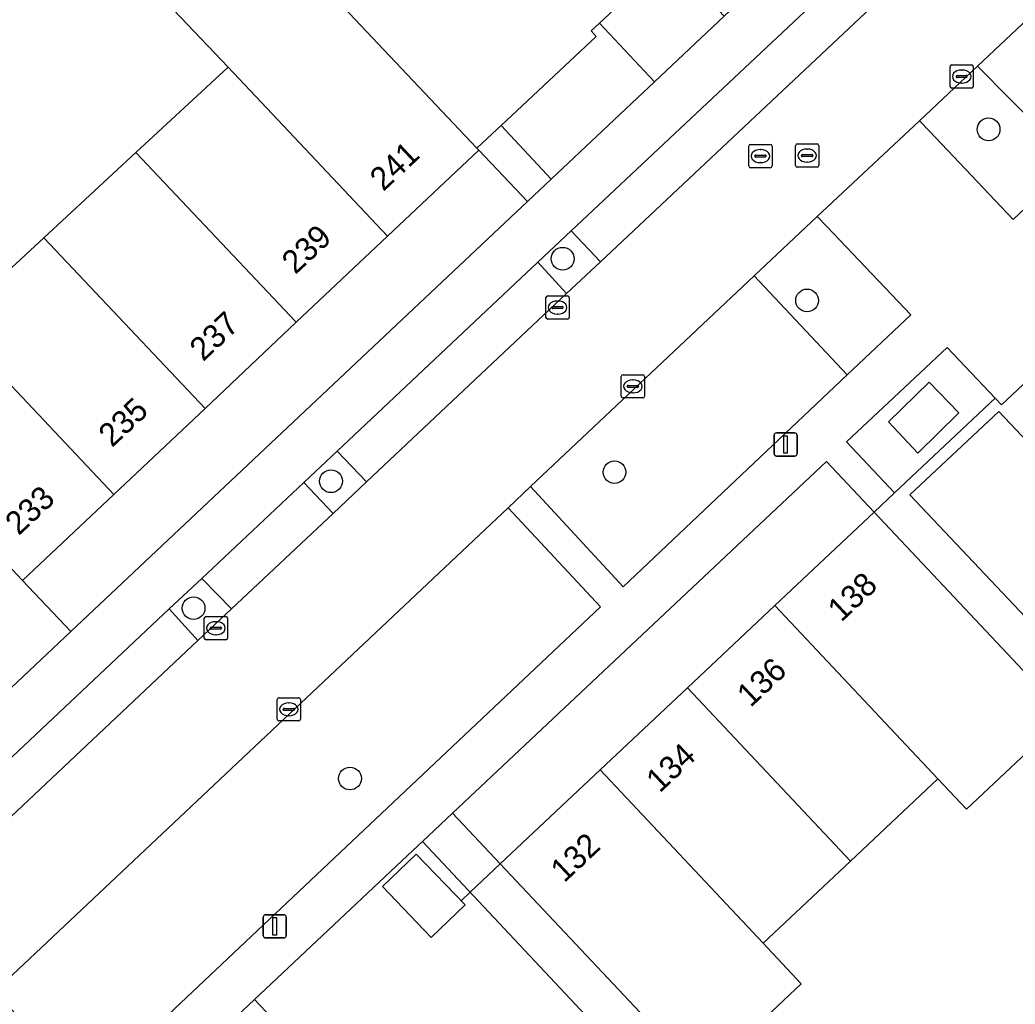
# Model space of a CAD drawing. Extents: x 162542 to 163147, y 380779 to 381521.
# Drawn here: x 162757.53 to 162800.39, y 381319.49 to 381361.88 of the extents above; entities that cross this region are included whole.
import ezdxf

# ---------------------------------------------------------------- set-up
doc = ezdxf.new("R2010")
doc.units = 0
for name, color, linetype in [('IMGEO_Boom', 7, 'Continuous'), ('IMGEO_Erf', 7, 'Continuous'), ('IMGEO_Groenvoorziening', 7, 'Continuous'), ('IMGEO_Hek', 7, 'Continuous'), ('IMGEO_Kolk', 7, 'Continuous'), ('IMGEO_Lage_trafo', 7, 'Continuous'), ('IMGEO_Lichtmast', 7, 'Continuous'), ('IMGEO_Muur', 7, 'Continuous'), ('IMGEO_Pand', 7, 'Continuous'), ('IMGEO_Pand_nummerreeks', 7, 'Continuous'), ('IMGEO_Parkeervlak_open', 7, 'Continuous'), ('IMGEO_Rijbaan_lokaal_open', 7, 'Continuous'), ('IMGEO_Rioolput', 7, 'Continuous'), ('IMGEO_Voetpad_open', 7, 'Continuous')]:
    doc.layers.add(name, color=color, linetype=linetype)

msp = doc.modelspace()

# ---------------------------------------------------------------- linework, layer by layer
at = {"layer": 'IMGEO_Boom'}
for centre in [(162799.251, 381357.17), (162780.907, 381351.597), (162791.432, 381349.801), (162783.139, 381342.404), (162770.929, 381342.012), (162765.012, 381336.545), (162771.747, 381329.206)]:
    msp.add_circle(centre, 0.489, dxfattribs=at)
at = {"layer": 'IMGEO_Erf'}
for points in [[(162770.456, 381363.508), (162777.216, 381356.357), (162778.091, 381357.178), (162778.255, 381357.331), (162782.35, 381361.173), (162782.131, 381361.407), (162782.487, 381361.741), (162785.049, 381364.143)], [(162754.601, 381348.833), (162758.566, 381352.503), (162762.531, 381356.173), (162766.496, 381359.843), (162764.153, 381362.325)], [(162792.218, 381308.019), (162774.873, 381326.494), (162774.455, 381326.101), (162767.631, 381319.682), (162771.514, 381315.585)]]:
    msp.add_lwpolyline(points, dxfattribs=at)
for points in [[(162779.387, 381354.06), (162777.291, 381356.277), (162773.362, 381352.569), (162769.433, 381348.86), (162765.505, 381345.152), (162761.576, 381341.443), (162757.647, 381337.735), (162759.718, 381335.543)], [(162790.043, 381336.656), (162794.318, 381340.678), (162792.267, 381342.856), (162776.165, 381327.71), (162778.218, 381325.529), (162782.52, 381329.577), (162786.281, 381333.116)], [(162808.597, 381325.51), (162802.574, 381331.908), (162798.299, 381327.884), (162797.066, 381329.194), (162793.305, 381325.654), (162789.543, 381322.113), (162791.185, 381320.368), (162786.886, 381316.321), (162786.788, 381316.425), (162786.475, 381316.131), (162792.235, 381310.014)], [(162773.146, 381324.551), (162774.6, 381325.951), (162776.704, 381323.764), (162775.245, 381322.36)]]:
    msp.add_lwpolyline(points, close=True, dxfattribs=at)
at = {"layer": 'IMGEO_Groenvoorziening'}
for points in [[(162819.386, 381371.27), (162815.416, 381375.559), (162798.77, 381359.886), (162802.891, 381355.725)], [(162784.859, 381359.212), (162782.487, 381361.741), (162782.131, 381361.407), (162782.35, 381361.173), (162778.255, 381357.331), (162780.415, 381355.028)], [(162798.77, 381359.886), (162796.271, 381357.534), (162796.7, 381357.097), (162800.306, 381353.289), (162802.891, 381355.725)], [(162792.281, 381352.98), (162791.871, 381353.412), (162789.16, 381350.859), (162793.157, 381346.59), (162795.899, 381349.187)], [(162781.279, 381352.797), (162779.842, 381351.446), (162781.079, 381350.096), (162782.534, 381351.464)], [(162793.157, 381346.59), (162789.16, 381350.859), (162779.523, 381341.782), (162783.519, 381337.462)], [(162799.53, 381345.593), (162797.47, 381347.778), (162796.306, 381346.684), (162793.134, 381343.703), (162795.204, 381341.513)], [(162794.94, 381344.575), (162796.691, 381346.284), (162797.969, 381344.955), (162796.201, 381343.222)], [(162772.455, 381341.982), (162771.193, 381343.312), (162769.757, 381341.962), (162771.017, 381340.629)], [(162782.533, 381336.598), (162778.553, 381340.869), (162756.449, 381320.051), (162760.377, 381315.688)], [(162766.646, 381336.517), (162765.361, 381337.827), (162763.959, 381336.509), (162765.201, 381335.157)]]:
    msp.add_lwpolyline(points, close=True, dxfattribs=at)
at = {"layer": 'IMGEO_Hek'}
msp.add_lwpolyline([(162778.218, 381325.529), (162776.923, 381324.311), (162776.532, 381323.943)], dxfattribs=at)
at = {"layer": 'IMGEO_Kolk'}
for p, q in [((162797.592, 381359.02), (162797.592, 381359.872)), ((162797.667, 381359.946), (162798.519, 381359.946)), ((162798.593, 381359.872), (162798.593, 381359.02)), ((162797.851, 381359.44), (162797.851, 381359.452)), ((162798.289, 381359.403), (162797.891, 381359.403)), ((162797.894, 381359.489), (162798.292, 381359.489)), ((162798.08, 381359.726), (162798.105, 381359.726)), ((162798.335, 381359.452), (162798.335, 381359.44)), ((162798.519, 381358.946), (162797.667, 381358.946)), ((162798.103, 381359.166), (162798.078, 381359.166)), ((162780.188, 381349.069), (162780.188, 381349.921)), ((162780.263, 381349.995), (162781.115, 381349.995)), ((162781.189, 381349.921), (162781.189, 381349.069)), ((162780.447, 381349.489), (162780.447, 381349.501)), ((162780.49, 381349.538), (162780.888, 381349.538)), ((162780.676, 381349.775), (162780.701, 381349.775)), ((162780.931, 381349.501), (162780.931, 381349.489)), ((162780.885, 381349.452), (162780.487, 381349.452)), ((162780.699, 381349.215), (162780.674, 381349.215)), ((162781.115, 381348.995), (162780.263, 381348.995)), ((162783.432, 381345.673), (162783.432, 381346.525)), ((162783.507, 381346.599), (162784.359, 381346.599)), ((162784.433, 381346.525), (162784.433, 381345.673)), ((162783.691, 381346.093), (162783.691, 381346.105)), ((162784.129, 381346.056), (162783.731, 381346.056)), ((162783.734, 381346.142), (162784.132, 381346.142)), ((162783.92, 381346.379), (162783.945, 381346.379)), ((162784.175, 381346.105), (162784.175, 381346.093)), ((162783.943, 381345.819), (162783.918, 381345.819)), ((162784.359, 381345.599), (162783.507, 381345.599)), ((162765.473, 381335.256), (162765.473, 381336.108)), ((162765.548, 381336.182), (162766.4, 381336.182)), ((162765.961, 381335.962), (162765.986, 381335.962)), ((162766.474, 381336.108), (162766.474, 381335.256)), ((162765.732, 381335.676), (162765.732, 381335.688)), ((162766.17, 381335.639), (162765.772, 381335.639)), ((162765.775, 381335.725), (162766.173, 381335.725)), ((162765.984, 381335.402), (162765.959, 381335.402)), ((162766.216, 381335.688), (162766.216, 381335.676)), ((162766.4, 381335.182), (162765.548, 381335.182)), ((162768.614, 381331.761), (162768.614, 381332.613)), ((162768.689, 381332.687), (162769.541, 381332.687)), ((162769.102, 381332.467), (162769.127, 381332.467)), ((162769.615, 381332.613), (162769.615, 381331.761)), ((162768.873, 381332.181), (162768.873, 381332.193)), ((162769.311, 381332.144), (162768.913, 381332.144)), ((162768.916, 381332.23), (162769.314, 381332.23)), ((162769.357, 381332.193), (162769.357, 381332.181)), ((162769.541, 381331.687), (162768.689, 381331.687)), ((162769.125, 381331.907), (162769.1, 381331.907))]:
    msp.add_line(p, q, dxfattribs=at)
for points in [[(162797.592, 381359.02), (162797.592, 381359.872)], [(162797.667, 381359.946), (162798.519, 381359.946)], [(162798.593, 381359.872), (162798.593, 381359.02)], [(162798.519, 381358.946), (162797.667, 381358.946)], [(162780.188, 381349.069), (162780.188, 381349.921)], [(162780.263, 381349.995), (162781.115, 381349.995)], [(162781.189, 381349.921), (162781.189, 381349.069)], [(162781.115, 381348.995), (162780.263, 381348.995)], [(162783.432, 381345.673), (162783.432, 381346.525)], [(162783.507, 381346.599), (162784.359, 381346.599)], [(162784.433, 381346.525), (162784.433, 381345.673)], [(162784.359, 381345.599), (162783.507, 381345.599)], [(162765.473, 381335.256), (162765.473, 381336.108)], [(162765.548, 381336.182), (162766.4, 381336.182)], [(162766.474, 381336.108), (162766.474, 381335.256)], [(162766.4, 381335.182), (162765.548, 381335.182)], [(162768.614, 381331.761), (162768.614, 381332.613)], [(162768.689, 381332.687), (162769.541, 381332.687)], [(162769.615, 381332.613), (162769.615, 381331.761)], [(162769.541, 381331.687), (162768.689, 381331.687)]]:
    msp.add_lwpolyline(points, dxfattribs=at)
for centre, radius, start, end in [((162797.669, 381359.87), 0.0765, 91.552, 178.448), ((162797.669, 381359.87), 0.0765, 91.552, 178.448), ((162798.517, 381359.87), 0.0765, 1.552, 88.448), ((162798.517, 381359.87), 0.0765, 1.552, 88.448), ((162797.891, 381359.449), 0.0403, 85.8775, 175.7526), ((162797.888, 381359.439), 0.0366, 178.938, 274.7102), ((162798.292, 381359.446), 0.043, 264.8664, 352.4533), ((162798.296, 381359.451), 0.0386, 1.7309, 96.639), ((162797.669, 381359.022), 0.0765, 181.552, 268.448), ((162797.669, 381359.022), 0.0765, 181.552, 268.448), ((162798.517, 381359.022), 0.0765, 271.552, 358.448), ((162798.517, 381359.022), 0.0765, 271.552, 358.448), ((162780.265, 381349.919), 0.0765, 91.552, 178.448), ((162780.265, 381349.919), 0.0765, 91.552, 178.448), ((162781.113, 381349.919), 0.0765, 1.552, 88.448), ((162781.113, 381349.919), 0.0765, 1.552, 88.448), ((162780.487, 381349.498), 0.0403, 85.8775, 175.7526), ((162780.484, 381349.488), 0.0366, 178.938, 274.7102), ((162780.888, 381349.495), 0.043, 264.8664, 352.4533), ((162780.892, 381349.5), 0.0386, 1.7309, 96.639), ((162780.265, 381349.071), 0.0765, 181.552, 268.448), ((162780.265, 381349.071), 0.0765, 181.552, 268.448), ((162781.113, 381349.071), 0.0765, 271.552, 358.448), ((162781.113, 381349.071), 0.0765, 271.552, 358.448), ((162783.509, 381346.523), 0.0765, 91.552, 178.448), ((162783.509, 381346.523), 0.0765, 91.552, 178.448), ((162784.357, 381346.523), 0.0765, 1.552, 88.448), ((162784.357, 381346.523), 0.0765, 1.552, 88.448), ((162783.731, 381346.102), 0.0403, 85.8775, 175.7526), ((162783.728, 381346.092), 0.0366, 178.938, 274.7102), ((162784.132, 381346.099), 0.043, 264.8664, 352.4533), ((162784.136, 381346.104), 0.0386, 1.7309, 96.639), ((162783.509, 381345.675), 0.0765, 181.552, 268.448), ((162783.509, 381345.675), 0.0765, 181.552, 268.448), ((162784.357, 381345.675), 0.0765, 271.552, 358.448), ((162784.357, 381345.675), 0.0765, 271.552, 358.448), ((162765.55, 381336.106), 0.0765, 91.552, 178.448), ((162765.55, 381336.106), 0.0765, 91.552, 178.448), ((162766.398, 381336.106), 0.0765, 1.552, 88.448), ((162766.398, 381336.106), 0.0765, 1.552, 88.448), ((162765.772, 381335.685), 0.0403, 85.8775, 175.7526), ((162765.769, 381335.675), 0.0366, 178.938, 274.7102), ((162766.173, 381335.682), 0.043, 264.8664, 352.4533), ((162766.177, 381335.687), 0.0386, 1.7309, 96.639), ((162765.55, 381335.258), 0.0765, 181.552, 268.448), ((162765.55, 381335.258), 0.0765, 181.552, 268.448), ((162766.398, 381335.258), 0.0765, 271.552, 358.448), ((162766.398, 381335.258), 0.0765, 271.552, 358.448), ((162768.691, 381332.611), 0.0765, 91.552, 178.448), ((162768.691, 381332.611), 0.0765, 91.552, 178.448), ((162769.539, 381332.611), 0.0765, 1.552, 88.448), ((162769.539, 381332.611), 0.0765, 1.552, 88.448), ((162768.913, 381332.19), 0.0403, 85.8775, 175.7526), ((162768.91, 381332.18), 0.0366, 178.938, 274.7102), ((162769.314, 381332.187), 0.043, 264.8664, 352.4533), ((162769.318, 381332.192), 0.0386, 1.7309, 96.639), ((162768.691, 381331.763), 0.0765, 181.552, 268.448), ((162768.691, 381331.763), 0.0765, 181.552, 268.448), ((162769.539, 381331.763), 0.0765, 271.552, 358.448), ((162769.539, 381331.763), 0.0765, 271.552, 358.448)]:
    msp.add_arc(centre, radius, start, end, dxfattribs=at)
for centre, major_axis, ratio, start_param, end_param in [((162798.079, 381359.446), (-0.387, 0.002), 0.722429, 4.712389, 7.853982), ((162798.104, 381359.446), (-0.39, 0.002), 0.717154, 1.570796, 4.712389), ((162780.675, 381349.495), (-0.387, 0.002), 0.722429, 4.712389, 7.853982), ((162780.7, 381349.495), (-0.39, 0.002), 0.717154, 1.570796, 4.712389), ((162783.919, 381346.099), (-0.387, 0.002), 0.722429, 4.712389, 7.853982), ((162783.944, 381346.099), (-0.39, 0.002), 0.717154, 1.570796, 4.712389), ((162765.96, 381335.682), (-0.387, 0.002), 0.722429, 4.712389, 7.853982), ((162765.985, 381335.682), (-0.39, 0.002), 0.717154, 1.570796, 4.712389), ((162769.101, 381332.187), (-0.387, 0.002), 0.722429, 4.712389, 7.853982), ((162769.126, 381332.187), (-0.39, 0.002), 0.717154, 1.570796, 4.712389)]:
    msp.add_ellipse(centre, major_axis=major_axis, ratio=ratio, start_param=start_param, end_param=end_param, dxfattribs=at)
at = {"layer": 'IMGEO_Lage_trafo'}
msp.add_lwpolyline([(162797.969, 381344.955), (162796.691, 381346.284), (162794.94, 381344.575), (162796.201, 381343.222)], close=True, dxfattribs=at)
at = {"layer": 'IMGEO_Lichtmast'}
for p, q in [((162790.012, 381343.196), (162790.012, 381343.996)), ((162790.012, 381343.996), (162790.012, 381343.196)), ((162790.112, 381344.096), (162790.902, 381344.096)), ((162790.902, 381344.096), (162790.112, 381344.096)), ((162791.002, 381343.996), (162791.002, 381343.196)), ((162791.002, 381343.196), (162791.002, 381343.996)), ((162790.902, 381343.096), (162790.112, 381343.096)), ((162790.112, 381343.096), (162790.902, 381343.096)), ((162768.111, 381323.339), (162768.901, 381323.339)), ((162768.901, 381323.339), (162768.111, 381323.339)), ((162768.011, 381322.439), (162768.011, 381323.239)), ((162768.011, 381323.239), (162768.011, 381322.439)), ((162769.001, 381323.239), (162769.001, 381322.439)), ((162769.001, 381322.439), (162769.001, 381323.239)), ((162768.901, 381322.339), (162768.111, 381322.339)), ((162768.111, 381322.339), (162768.901, 381322.339))]:
    msp.add_line(p, q, dxfattribs=at)
for points in [[(162790.432, 381343.971), (162790.582, 381343.971), (162790.582, 381343.221), (162790.432, 381343.221), (162790.432, 381343.971)], [(162768.431, 381323.214), (162768.581, 381323.214), (162768.581, 381322.464), (162768.431, 381322.464), (162768.431, 381323.214)]]:
    msp.add_lwpolyline(points, dxfattribs=at)
for centre, start, end in [((162790.112, 381343.996), 90, 180), ((162790.112, 381343.996), 90, 180), ((162790.902, 381343.996), 0, 90), ((162790.902, 381343.996), 360, 90), ((162790.112, 381343.196), 180, 270), ((162790.112, 381343.196), 180, 270), ((162790.902, 381343.196), 270, 0), ((162790.902, 381343.196), 270, 0), ((162768.111, 381323.239), 90, 180), ((162768.111, 381323.239), 90, 180), ((162768.901, 381323.239), 0, 90), ((162768.901, 381323.239), 360, 90), ((162768.111, 381322.439), 180, 270), ((162768.111, 381322.439), 180, 270), ((162768.901, 381322.439), 270, 0), ((162768.901, 381322.439), 270, 0)]:
    msp.add_arc(centre, 0.1, start, end, dxfattribs=at)
at = {"layer": 'IMGEO_Muur'}
msp.add_lwpolyline([(162774.455, 381326.101), (162767.631, 381319.682)], dxfattribs=at)
at = {"layer": 'IMGEO_Pand'}
for points in [[(162770.456, 381363.508), (162768.073, 381366.029), (162764.153, 381362.325), (162766.496, 381359.843), (162773.362, 381352.569), (162777.291, 381356.277), (162777.216, 381356.357)], [(162766.496, 381359.843), (162762.531, 381356.173), (162769.433, 381348.86), (162773.362, 381352.569)], [(162762.531, 381356.173), (162758.566, 381352.503), (162765.505, 381345.152), (162769.433, 381348.86)], [(162758.566, 381352.503), (162754.601, 381348.833), (162761.576, 381341.443), (162765.505, 381345.152)], [(162754.601, 381348.833), (162750.313, 381344.865), (162752.384, 381342.673), (162752.7, 381342.971), (162757.647, 381337.735), (162761.576, 381341.443)], [(162757.647, 381337.735), (162752.7, 381342.971), (162752.384, 381342.673), (162748.603, 381339.1), (162755.606, 381331.669), (162759.718, 381335.543)], [(162794.318, 381340.678), (162790.043, 381336.656), (162797.066, 381329.194), (162798.299, 381327.884), (162802.574, 381331.908), (162802.348, 381332.148)], [(162790.043, 381336.656), (162786.281, 381333.116), (162793.305, 381325.654), (162797.066, 381329.194)], [(162786.281, 381333.116), (162782.52, 381329.577), (162789.543, 381322.113), (162793.305, 381325.654)], [(162782.52, 381329.577), (162778.218, 381325.529), (162786.788, 381316.425), (162786.886, 381316.321), (162791.185, 381320.368), (162789.543, 381322.113)], [(162773.146, 381324.551), (162775.245, 381322.36), (162776.704, 381323.764), (162774.6, 381325.951)], [(162771.514, 381315.585), (162767.631, 381319.682), (162759.551, 381312.085), (162758.929, 381311.5), (162762.829, 381307.356)]]:
    msp.add_lwpolyline(points, close=True, dxfattribs=at)
at = {"layer": 'IMGEO_Parkeervlak_open'}
for points in [[(162800.131, 381368.02), (162798.889, 381369.357), (162790.142, 381361.133), (162785.742, 381356.994), (162781.279, 381352.797), (162782.534, 381351.464)], [(162781.079, 381350.096), (162779.842, 381351.446), (162771.193, 381343.312), (162772.455, 381341.982)], [(162799.693, 381345.02), (162795.854, 381341.433), (162809.812, 381326.672), (162811.552, 381328.313), (162813.631, 381330.273)], [(162771.017, 381340.629), (162769.757, 381341.962), (162765.361, 381337.827), (162766.646, 381336.517)]]:
    msp.add_lwpolyline(points, close=True, dxfattribs=at)
for points in [[(162765.201, 381335.157), (162763.959, 381336.509), (162755.183, 381328.256), (162756.102, 381327.249)], [(162756.116, 381326.609), (162765.201, 381335.157)]]:
    msp.add_lwpolyline(points, dxfattribs=at)
at = {"layer": 'IMGEO_Rijbaan_lokaal_open'}
for points in [[(162756.449, 381320.051), (162778.553, 381340.869), (162779.523, 381341.782), (162789.16, 381350.859), (162791.871, 381353.412), (162796.271, 381357.534), (162798.77, 381359.886), (162815.416, 381375.559), (162816.39, 381376.475), (162830.414, 381389.679), (162826.908, 381393.237), (162824.8, 381391.23), (162823.097, 381389.628), (162814.669, 381381.699), (162813.221, 381380.336), (162801.582, 381369.385), (162800.131, 381368.02), (162782.534, 381351.464), (162781.079, 381350.096), (162772.455, 381341.982), (162771.017, 381340.629), (162766.646, 381336.517), (162765.201, 381335.157), (162756.116, 381326.609)], [(162803.752, 381349.015), (162799.802, 381345.305), (162799.53, 381345.593), (162795.204, 381341.513), (162794.318, 381340.678), (162802.348, 381332.148)], [(162809.812, 381326.672), (162795.854, 381341.433), (162799.693, 381345.02), (162813.631, 381330.273)]]:
    msp.add_lwpolyline(points, dxfattribs=at)
at = {"layer": 'IMGEO_Rioolput'}
for p, q in [((162788.922, 381355.592), (162788.922, 381356.444)), ((162788.997, 381356.518), (162789.849, 381356.518)), ((162789.923, 381356.444), (162789.923, 381355.592)), ((162790.936, 381355.614), (162790.936, 381356.466)), ((162791.011, 381356.54), (162791.863, 381356.54)), ((162791.937, 381356.466), (162791.937, 381355.614)), ((162789.181, 381356.012), (162789.181, 381356.024)), ((162789.619, 381355.975), (162789.221, 381355.975)), ((162789.224, 381356.061), (162789.622, 381356.061)), ((162789.41, 381356.298), (162789.435, 381356.298)), ((162789.665, 381356.024), (162789.665, 381356.012)), ((162791.195, 381356.034), (162791.195, 381356.046)), ((162791.633, 381355.997), (162791.235, 381355.997)), ((162791.238, 381356.083), (162791.636, 381356.083)), ((162791.424, 381356.32), (162791.449, 381356.32)), ((162791.679, 381356.046), (162791.679, 381356.034)), ((162789.849, 381355.518), (162788.997, 381355.518)), ((162789.433, 381355.738), (162789.408, 381355.738)), ((162791.863, 381355.54), (162791.011, 381355.54)), ((162791.447, 381355.76), (162791.422, 381355.76))]:
    msp.add_line(p, q, dxfattribs=at)
for points in [[(162788.922, 381355.592), (162788.922, 381356.444)], [(162788.997, 381356.518), (162789.849, 381356.518)], [(162789.923, 381356.444), (162789.923, 381355.592)], [(162790.936, 381355.614), (162790.936, 381356.466)], [(162791.011, 381356.54), (162791.863, 381356.54)], [(162791.937, 381356.466), (162791.937, 381355.614)], [(162789.849, 381355.518), (162788.997, 381355.518)], [(162791.863, 381355.54), (162791.011, 381355.54)]]:
    msp.add_lwpolyline(points, dxfattribs=at)
for centre, radius, start, end in [((162788.999, 381356.442), 0.0765, 91.552, 178.448), ((162788.999, 381356.442), 0.0765, 91.552, 178.448), ((162789.847, 381356.442), 0.0765, 1.552, 88.448), ((162789.847, 381356.442), 0.0765, 1.552, 88.448), ((162791.013, 381356.464), 0.0765, 91.552, 178.448), ((162791.013, 381356.464), 0.0765, 91.552, 178.448), ((162791.861, 381356.464), 0.0765, 1.552, 88.448), ((162791.861, 381356.464), 0.0765, 1.552, 88.448), ((162789.221, 381356.021), 0.0403, 85.8775, 175.7526), ((162789.218, 381356.011), 0.0366, 178.938, 274.7102), ((162789.622, 381356.018), 0.043, 264.8664, 352.4533), ((162789.626, 381356.023), 0.0386, 1.7309, 96.639), ((162791.235, 381356.043), 0.0403, 85.8775, 175.7526), ((162791.232, 381356.033), 0.0366, 178.938, 274.7102), ((162791.636, 381356.04), 0.043, 264.8664, 352.4533), ((162791.64, 381356.045), 0.0386, 1.7309, 96.639), ((162788.999, 381355.594), 0.0765, 181.552, 268.448), ((162788.999, 381355.594), 0.0765, 181.552, 268.448), ((162789.847, 381355.594), 0.0765, 271.552, 358.448), ((162789.847, 381355.594), 0.0765, 271.552, 358.448), ((162791.013, 381355.616), 0.0765, 181.552, 268.448), ((162791.013, 381355.616), 0.0765, 181.552, 268.448), ((162791.861, 381355.616), 0.0765, 271.552, 358.448), ((162791.861, 381355.616), 0.0765, 271.552, 358.448)]:
    msp.add_arc(centre, radius, start, end, dxfattribs=at)
for centre, major_axis, ratio, start_param, end_param in [((162789.409, 381356.018), (-0.387, 0.002), 0.722429, 4.712389, 7.853982), ((162789.434, 381356.018), (-0.39, 0.002), 0.717154, 1.570796, 4.712389), ((162791.423, 381356.04), (-0.387, 0.002), 0.722429, 4.712389, 7.853982), ((162791.448, 381356.04), (-0.39, 0.002), 0.717154, 1.570796, 4.712389)]:
    msp.add_ellipse(centre, major_axis=major_axis, ratio=ratio, start_param=start_param, end_param=end_param, dxfattribs=at)
at = {"layer": 'IMGEO_Voetpad_open'}
for points in [[(162829.533, 381401.192), (162825.556, 381397.56), (162821.359, 381393.597), (162817.247, 381389.715), (162813.135, 381385.832), (162793.438, 381367.289), (162792.446, 381366.355), (162787.868, 381362.045), (162784.859, 381359.212), (162780.415, 381355.028), (162779.387, 381354.06), (162759.718, 381335.543), (162755.606, 381331.669), (162751.494, 381327.794), (162747.321, 381323.862), (162744.353, 381321.909), (162744.032, 381321.605)], [(162759.551, 381312.085), (162767.631, 381319.682), (162774.455, 381326.101), (162774.873, 381326.494), (162776.165, 381327.71), (162792.267, 381342.856), (162794.318, 381340.678), (162795.204, 381341.513), (162793.134, 381343.703), (162796.306, 381346.684), (162797.47, 381347.778), (162799.53, 381345.593), (162799.802, 381345.305), (162803.752, 381349.015), (162803.476, 381349.313), (162801.468, 381351.477), (162805.845, 381355.623), (162807.869, 381353.455), (162808.765, 381354.3), (162806.738, 381356.451), (162849.964, 381397.181)], [(162756.102, 381327.249), (162755.183, 381328.256), (162763.959, 381336.509), (162765.361, 381337.827), (162769.757, 381341.962), (162771.193, 381343.312), (162779.842, 381351.446), (162781.279, 381352.797), (162785.742, 381356.994), (162790.142, 381361.133), (162798.889, 381369.357), (162800.326, 381370.708), (162811.975, 381381.662), (162813.435, 381383.034), (162821.873, 381390.968), (162823.26, 381392.272), (162824.166, 381391.276)], [(162819.386, 381371.27), (162802.891, 381355.725), (162800.306, 381353.289), (162796.7, 381357.097), (162796.271, 381357.534), (162791.871, 381353.412), (162792.281, 381352.98), (162795.899, 381349.187), (162793.157, 381346.59), (162783.519, 381337.462), (162779.523, 381341.782), (162778.553, 381340.869), (162782.533, 381336.598), (162760.377, 381315.688)], [(162786.788, 381316.425), (162778.218, 381325.529), (162776.165, 381327.71), (162774.873, 381326.494), (162792.218, 381308.019)]]:
    msp.add_lwpolyline(points, dxfattribs=at)
for points in [[(162787.868, 381362.045), (162785.72, 381364.334), (162785.268, 381363.91), (162785.049, 381364.143), (162782.487, 381361.741), (162784.859, 381359.212)], [(162778.255, 381357.331), (162778.091, 381357.178), (162777.216, 381356.357), (162777.291, 381356.277), (162779.387, 381354.06), (162780.415, 381355.028)]]:
    msp.add_lwpolyline(points, close=True, dxfattribs=at)

# ---------------------------------------------------------------- texts
at = {"layer": 'IMGEO_Pand_nummerreeks'}
for s, rotation, p in [('241', 43.1495, (162773.185, 381354.47)), ('239', 43.1495, (162769.393, 381350.89)), ('237', 43.1495, (162765.424, 381347.144)), ('235', 43.1495, (162761.499, 381343.44)), ('233', 43.1495, (162757.478, 381339.645)), ('138', 43.2583, (162792.908, 381335.918)), ('136', 43.2583, (162788.999, 381332.24)), ('134', 43.2583, (162785.088, 381328.56)), ('132', 43.2583, (162780.974, 381324.689))]:
    msp.add_text(s, height=1, rotation=rotation, dxfattribs=at).set_placement(p)

doc.saveas('drawing.dxf')
